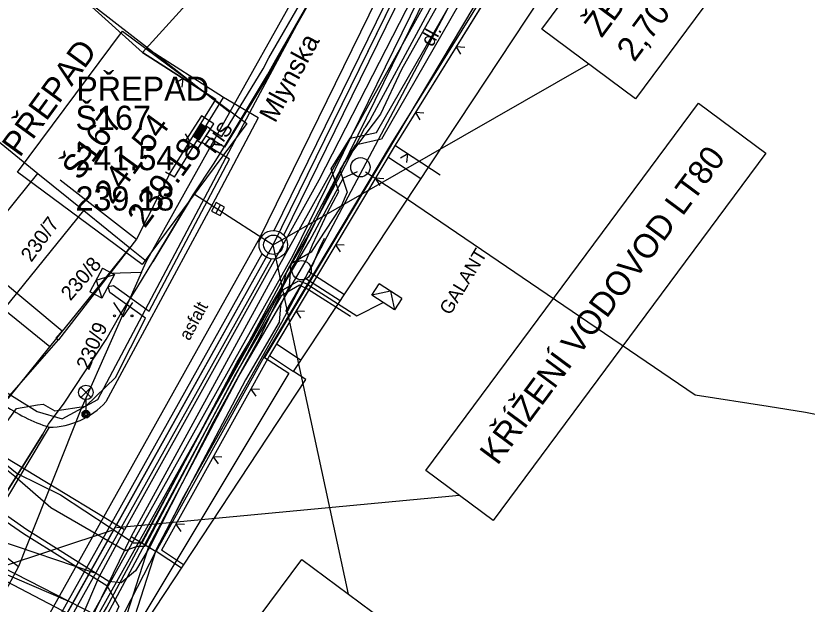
# Model space of a CAD drawing. Extents: x -601580 to 4, y -1204314 to 4.
# Drawn here: x -600401.36 to -600360.41, y -1203807.96 to -1203777.51 of the extents above; entities that cross this region are included whole.
import ezdxf

# ---------------------------------------------------------------- set-up
doc = ezdxf.new("R2010")
doc.units = 0
for name, color, linetype in [('00-EON NN', 7, 'Continuous'), ('00-EON VN', 7, 'Continuous'), ('00-KN-HRANICE PARCEL', 7, 'Continuous'), ('00-KN-PARC. CISLA', 7, 'Continuous'), ('00-KN-VNITRNI KRESBA', 7, 'Continuous'), ('00-POLOHOPIS', 7, 'Continuous'), ('00-SITE KOM. KABEL', 7, 'Continuous'), ('00-VAK-KANAL-POTRUBI', 7, 'Continuous'), ('00-VAK-VODA-RAD IGIS', 7, 'Continuous'), ('00-VODOVOD STAVAJICI', 7, 'Continuous'), ('11-REKONSTRUKCE  VYKOP', 7, 'Continuous'), ('11-REKONSTRUKCE KANALIZACE', 7, 'Continuous'), ('11-REKONSTRUKCE KANALIZACE OSA', 7, 'Continuous'), ('11-REKONSTRUKCE KANALIZACE POPIS', 7, 'Continuous'), ('11-REKONSTRUKCE VODOVOD', 7, 'Continuous'), ('11-VAK-KANAL PUVODNI', 7, 'Continuous'), ('Vrstva 26', 7, 'Continuous'), ('Vrstva 27', 7, 'Continuous'), ('Vrstva 28', 7, 'Continuous'), ('Vrstva 33', 7, 'Continuous'), ('Vrstva 36', 7, 'Continuous'), ('Vrstva 40', 7, 'Continuous'), ('Vrstva 8', 7, 'Continuous'), ('Vrstva 9', 7, 'Continuous')]:
    doc.layers.add(name, color=color, linetype=linetype)

# ---------------------------------------------------------------- blocks, each defined once
blk = doc.blocks.new('6.20D_100')
at = {"layer": 'Vrstva 28'}
blk.add_circle((0, 0), 0.5, dxfattribs=at)
blk = doc.blocks.new('6.20D_102')
at = {"layer": 'Vrstva 28'}
blk.add_circle((0, 0), 0.5, dxfattribs=at)
blk = doc.blocks.new('6.20_170')
at = {"layer": 'Vrstva 27'}
blk.add_circle((0, 0), 0.5, dxfattribs=at)
blk = doc.blocks.new('6.560_936')
at = {"layer": 'Vrstva 33'}
for p, q in [((-0.265, 0.86), (0.265, 1.39)), ((-0.265, 1.39), (0.265, 0.86)), ((0, 0.75), (0, 0))]:
    blk.add_line(p, q, dxfattribs=at)
for centre, radius in [((0, 1.125), 0.375), ((0, 0), 0.2), ((0, 0), 0.145), ((0, 0), 0.0876)]:
    blk.add_circle(centre, radius, dxfattribs=at)
blk = doc.blocks.new('6.30_302')
at = {"layer": 'Vrstva 27'}
blk.add_line((-0.25, 0), (0.25, 0), dxfattribs=at)
blk.add_lwpolyline([(-0.25, -0.25), (0.25, -0.25), (0.25, 0.25), (-0.25, 0.25)], close=True, dxfattribs=at)
blk = doc.blocks.new('DL_44')
at = {"layer": 'Vrstva 40'}
blk.add_text('dl.', height=0.75, rotation=0, dxfattribs=at).set_placement((-0.174, -0.375))
blk = doc.blocks.new('VSTUP_62')
at = {"layer": 'Vrstva 8'}
blk.add_line((0, 0.25), (0, 0), dxfattribs=at)
blk = doc.blocks.new('3.14_542')
at = {"layer": 'Vrstva 36'}
blk.add_lwpolyline([(-0.5, 0.75), (0, 0), (0.5, 0.75)], dxfattribs=at)
for centre in [(-0.45, 0.05), (0.449, 0.05)]:
    blk.add_circle(centre, 0.05, dxfattribs=at)
blk = doc.blocks.new('NN630')
at = {"layer": 'Vrstva 9'}
for points in [[(-3, -700), (-703, 0)], [(-703, -700), (-703, 0), (697, 0), (697, -700)], [(-3, -700), (697, 0)], [(-703, -700), (697, -700)]]:
    blk.add_lwpolyline(points, dxfattribs=at)
blk = doc.blocks.new('NN620')
at = {"layer": 'Vrstva 8'}
for points in [[(752, 4), (-748, 4)], [(-748, 4), (-748, -746)], [(752, -746), (752, 4)], [(368, -180), (-376, -180)], [(-376, -180), (-376, -558)], [(321, -227), (-329, -227)], [(-329, -227), (-329, -510)], [(274, -274), (-281, -274)], [(-281, -274), (-281, -463)], [(227, -321), (-234, -321)], [(-234, -321), (-234, -416)], [(-193, -369), (185, -369)], [(227, -416), (227, -321)], [(274, -463), (274, -274)], [(321, -510), (321, -227)], [(368, -558), (368, -180)], [(-748, -746), (752, -746)], [(-376, -558), (368, -558)], [(-329, -510), (321, -510)], [(-281, -463), (274, -463)], [(-234, -416), (227, -416)]]:
    blk.add_lwpolyline(points, dxfattribs=at)

msp = doc.modelspace()

# ---------------------------------------------------------------- linework, layer by layer
at = {"layer": '00-EON NN'}
for points in [[(-600365.605, -1203756.969), (-600366.826, -1203756.134), (-600369.718, -1203760.128), (-600370.812, -1203761.945), (-600375.9, -1203758.698), (-600376.384, -1203759.407), (-600378.208, -1203762.393), (-600379.783, -1203765.558), (-600381.32, -1203768.411), (-600383.328, -1203772.286), (-600383.91, -1203772.46), (-600385.267, -1203774.889), (-600385.915, -1203776.018), (-600386.125, -1203776.749), (-600387.914, -1203779.875), (-600388.206, -1203780.448), (-600390.566, -1203784.297), (-600391.528, -1203783.719)], [(-600396.566, -1203811.464), (-600394.475, -1203804.982), (-600389.826, -1203796.153), (-600386.328, -1203790.172), (-600386.008, -1203789.36), (-600385.238, -1203787.701), (-600384.644, -1203786.602), (-600385.039, -1203785.428), (-600384.051, -1203783.847), (-600382.7, -1203783.539), (-600377.4, -1203774.316), (-600375.451, -1203770.681), (-600374.755, -1203769.885), (-600372.562, -1203765.52), (-600371.908, -1203764.815), (-600370.453, -1203762.124), (-600369.384, -1203760.349), (-600366.73, -1203756.684), (-600365.831, -1203757.299)], [(-600366.057, -1203757.629), (-600366.635, -1203757.234), (-600369.05, -1203760.57), (-600370.11, -1203762.33), (-600371.58, -1203765.05), (-600372.23, -1203765.75), (-600374.42, -1203770.11), (-600375.12, -1203770.91), (-600377.05, -1203774.51), (-600382.44, -1203783.89), (-600383.8, -1203784.2), (-600384.6, -1203785.48), (-600384.21, -1203786.64), (-600384.56, -1203787.45)], [(-600391.313, -1203783.382), (-600390.699, -1203783.751), (-600388.555, -1203780.252), (-600388.266, -1203779.685), (-600386.496, -1203776.592)], [(-600400.24, -1203797.65), (-600399.941, -1203797.617), (-600399.352, -1203797.949), (-600397.738, -1203797.719), (-600396.211, -1203796.23), (-600394.651, -1203793.15), (-600396.497, -1203791.825), (-600396.59, -1203791.512), (-600396.309, -1203791.467), (-600394.464, -1203792.79), (-600390.296, -1203784.923), (-600391.743, -1203784.057)], [(-600383.271, -1203785.587), (-600381.086, -1203786.989), (-600366.199, -1203797.134), (-600362.424, -1203797.718)], [(-600387.66, -1203792.52), (-600387.2, -1203791.48), (-600387.12, -1203790.33), (-600386.05, -1203789.7), (-600384.56, -1203787.45)], [(-600385.4, -1203789.037), (-600385.66, -1203789.56), (-600385.991, -1203790.387), (-600386.196, -1203790.743), (-600384.353, -1203791.926)], [(-600384.574, -1203792.259), (-600386.399, -1203791.088), (-600387.408, -1203792.812)], [(-600403.149, -1203801.285), (-600402.725, -1203800.178), (-600402.608, -1203800.147), (-600401.288, -1203801.205), (-600399.047, -1203802.31), (-600395.275, -1203804.79), (-600394.82, -1203804.778), (-600389.904, -1203795.433), (-600387.75, -1203791.819), (-600386.729, -1203791.217), (-600386.332, -1203791.369), (-600383.72, -1203793.044)], [(-600384.047, -1203793.073), (-600386.264, -1203791.65), (-600386.685, -1203791.444), (-600387.637, -1203792), (-600390.001, -1203796.056), (-600394.66, -1203804.904), (-600394.683, -1203804.974), (-600395.107, -1203804.985), (-600395.704, -1203805.197), (-600399.553, -1203802.98), (-600401.42, -1203801.357), (-600402.553, -1203800.449), (-600402.658, -1203800.481), (-600402.971, -1203801.375)], [(-600383.72, -1203793.044), (-600382.359, -1203792.342)], [(-600387.66, -1203792.52), (-600387.733, -1203793.368), (-600389.475, -1203796.346), (-600394.105, -1203805.138), (-600396.194, -1203811.615), (-600397.272, -1203813.801), (-600398.787, -1203816.672), (-600399.352, -1203818.173), (-600399.464, -1203819.884), (-600400.086, -1203820.866), (-600400.78, -1203820.77)], [(-600406.49, -1203804.72), (-600406.292, -1203804.867), (-600404.952, -1203804.692), (-600402.823, -1203799.9), (-600401.32, -1203797.827), (-600400.24, -1203797.65)], [(-600362.425, -1203797.719), (-600360.488, -1203798.019), (-600351.27, -1203799.91), (-600345.028, -1203802.121), (-600342.09, -1203803.226), (-600335.821, -1203805.156), (-600332.397, -1203806.548), (-600330.255, -1203807.539), (-600327.616, -1203807.874), (-600326.404, -1203807.79)]]:
    msp.add_lwpolyline(points, dxfattribs=at)
at = {"layer": '00-EON VN'}
for points in [[(-600352.702, -1203647.788), (-600344.954, -1203653.759), (-600330.827, -1203664.425), (-600321.645, -1203670.963), (-600317.713, -1203673.458), (-600315.791, -1203674.896), (-600315.293, -1203675.777), (-600315.944, -1203682.246), (-600316.226, -1203683.581), (-600322.501, -1203693.042), (-600331.079, -1203704.985), (-600348.911, -1203730.288), (-600354.208, -1203737.743), (-600361.516, -1203748.136), (-600365.138, -1203753.003), (-600368.824, -1203758.254), (-600375.091, -1203769.039), (-600381.398, -1203780.278), (-600382.49, -1203782.6), (-600383.25, -1203783.59)], [(-600337.327, -1203713.329), (-600344.497, -1203723.269), (-600345.047, -1203724.049), (-600345.487, -1203724.709), (-600351.367, -1203733.129), (-600357.517, -1203741.909), (-600357.997, -1203742.909), (-600358.977, -1203744.679), (-600366.777, -1203754.899), (-600370.767, -1203760.329), (-600373.807, -1203765.959), (-600375.887, -1203769.949), (-600376.667, -1203771.279), (-600377.557, -1203772.739), (-600383.047, -1203782.909), (-600383.307, -1203783.299)], [(-600383.25, -1203783.59), (-600384.36, -1203785.06), (-600387.363, -1203790.788), (-600387.636, -1203791.819), (-600388.781, -1203794.246), (-600391.141, -1203798.544), (-600394.408, -1203804.965), (-600395.164, -1203806.243), (-600395.912, -1203806.852), (-600396.541, -1203806.795), (-600400.796, -1203804.12), (-600404.813, -1203801.302), (-600410.985, -1203796.316), (-600416.678, -1203792.351), (-600424.36, -1203787.555), (-600438.08, -1203778.28), (-600442.027, -1203775.462), (-600444.357, -1203773.807), (-600448.151, -1203771.631), (-600451.152, -1203771.298), (-600454.57, -1203770.237), (-600456.457, -1203769.325), (-600457.482, -1203769.405), (-600459.327, -1203769.119)], [(-600420.98, -1203819.53), (-600420.864, -1203820.446), (-600419.462, -1203821.043), (-600418.93, -1203821.127), (-600418.441, -1203820.946), (-600406.264, -1203805.356), (-600404.84, -1203805.169), (-600403.741, -1203805.313), (-600402.12, -1203806.02), (-600397.21, -1203808.53), (-600396.959, -1203808.655), (-600396.658, -1203808.122), (-600387.498, -1203791.032), (-600386.327, -1203789.041), (-600384.551, -1203785.743), (-600383.307, -1203783.299)], [(-600421.95, -1203818.81), (-600422.25, -1203819.38), (-600420.889, -1203820.652), (-600419.518, -1203821.237), (-600418.91, -1203821.333), (-600418.319, -1203821.114), (-600406.156, -1203805.544), (-600404.84, -1203805.371), (-600403.799, -1203805.507), (-600403.392, -1203805.701), (-600402.25, -1203806.58), (-600397.51, -1203809.05), (-600396.827, -1203808.831), (-600396.482, -1203808.218), (-600387.322, -1203791.128), (-600386.153, -1203789.139), (-600384.409, -1203785.897), (-600383.678, -1203785.564)], [(-600404.69, -1203803.4), (-600403.793, -1203802.354), (-600400.965, -1203804.307), (-600396.659, -1203806.996), (-600396.026, -1203808.089), (-600397.926, -1203812.215), (-600401.515, -1203819.485), (-600403.526, -1203823.769), (-600404.68, -1203825.69), (-600408.835, -1203831.858), (-600411.506, -1203835.68), (-600414.412, -1203839.145), (-600422.594, -1203849.646), (-600426.194, -1203853.932), (-600430.114, -1203859.273), (-600431.226, -1203862.375), (-600431.964, -1203864.361), (-600433.679, -1203869.626), (-600433.941, -1203870.22), (-600433.675, -1203870.696)]]:
    msp.add_lwpolyline(points, dxfattribs=at)
at = {"layer": '00-KN-HRANICE PARCEL'}
for p, q in [((-600377.26, -1203773.81), (-600387.62, -1203793.38)), ((-600390.29, -1203782.49), (-600386.11, -1203775.02)), ((-600394.6, -1203790.2), (-600390.29, -1203782.49)), ((-600402.61, -1203783.73), (-600400.23, -1203785.66)), ((-600400.23, -1203785.66), (-600397.84, -1203787.58)), ((-600397.84, -1203787.58), (-600395.46, -1203789.51)), ((-600396.51, -1203790.82), (-600395.46, -1203789.51)), ((-600395.46, -1203789.51), (-600394.6, -1203790.2)), ((-600394.85, -1203790.77), (-600394.6, -1203790.2)), ((-600396.51, -1203790.82), (-600394.85, -1203790.77)), ((-600404.69, -1203803.33), (-600401.22, -1203806.01))]:
    msp.add_line(p, q, dxfattribs=at)
for points in [[(-600365.51, -1203764.14), (-600365.59, -1203764.27), (-600372.48, -1203775.67), (-600372.88, -1203775.44), (-600375.75, -1203773.79), (-600375.95, -1203774.15), (-600388.5, -1203795.19), (-600387.24, -1203796.01), (-600396.5, -1203811.44)], [(-600409.58, -1203766.13), (-600400.98, -1203774.14), (-600394.45, -1203779.24), (-600390.29, -1203782.49)], [(-600406.51, -1203793.44), (-600404.37, -1203790.79), (-600400.23, -1203785.66)], [(-600404.13, -1203795.36), (-600401.99, -1203792.71), (-600397.84, -1203787.58)], [(-600404.13, -1203795.36), (-600401.74, -1203797.29), (-600399.6, -1203794.64), (-600396.51, -1203790.82)], [(-600394.85, -1203790.77), (-600398, -1203797.88), (-600401.22, -1203806.01)], [(-600387.62, -1203793.38), (-600388.6, -1203795.13), (-600392.68, -1203802.4), (-600394.12, -1203805.21), (-600403.46, -1203823.38), (-600402.49, -1203824.69)], [(-600401.22, -1203806.01), (-600410.36, -1203823.08), (-600410.94, -1203822.62), (-600423.34, -1203839.86), (-600431.61, -1203849.11)]]:
    msp.add_lwpolyline(points, dxfattribs=at)
at = {"layer": '00-KN-VNITRNI KRESBA'}
msp.add_line((-600399.6, -1203794.64), (-600401.99, -1203792.71), dxfattribs=at)
at = {"layer": '00-POLOHOPIS'}
for p, q in [((-600376.877, -1203770.943), (-600387.897, -1203790.705)), ((-600375.588, -1203773.912), (-600381.912, -1203784.105)), ((-600375.413, -1203774.009), (-600381.736, -1203784.201)), ((-600386.984, -1203795.914), (-600373.343, -1203775.255)), ((-600391.688, -1203775.955), (-600394.808, -1203779.403)), ((-600398.513, -1203776.045), (-600394.805, -1203779.4)), ((-600390.609, -1203781.742), (-600394.604, -1203779.178)), ((-600394.808, -1203779.403), (-600391.019, -1203781.835)), ((-600391.019, -1203781.835), (-600394.805, -1203779.4)), ((-600393.401, -1203785.7), (-600391.019, -1203781.835)), ((-600393.146, -1203785.858), (-600390.609, -1203781.742)), ((-600388.817, -1203782.795), (-600390.609, -1203781.742)), ((-600388.817, -1203782.795), (-600391.053, -1203787.004)), ((-600391.513, -1203783.209), (-600391.293, -1203783.35)), ((-600391.293, -1203783.35), (-600391.764, -1203784.085)), ((-600391.971, -1203783.952), (-600391.764, -1203784.085)), ((-600381.912, -1203784.105), (-600388.399, -1203794.971)), ((-600381.736, -1203784.201), (-600388.232, -1203795.081)), ((-600379.401, -1203785.758), (-600381.745, -1203784.215)), ((-600380.397, -1203785.939), (-600382.103, -1203784.816)), ((-600393.401, -1203785.7), (-600395.112, -1203789.063)), ((-600393.401, -1203785.7), (-600395.112, -1203789.063)), ((-600393.146, -1203785.858), (-600393.401, -1203785.7)), ((-600399.064, -1203786), (-600395.112, -1203789.063)), ((-600391.053, -1203787.004), (-600396.703, -1203797.496)), ((-600395.112, -1203789.063), (-600399.16, -1203794.286)), ((-600403.655, -1203789.905), (-600398.966, -1203793.804)), ((-600387.897, -1203790.705), (-600395.401, -1203804.458)), ((-600398.966, -1203793.804), (-600399.286, -1203794.188)), ((-600402.056, -1203797.586), (-600399.16, -1203794.286)), ((-600399.286, -1203794.188), (-600399.16, -1203794.286)), ((-600387.872, -1203794.48), (-600386.598, -1203795.329)), ((-600394.091, -1203805.239), (-600388.399, -1203794.971)), ((-600388.232, -1203795.081), (-600393.826, -1203805.173)), ((-600388.233, -1203795.082), (-600386.984, -1203795.914)), ((-600386.359, -1203796.325), (-600386.984, -1203795.914)), ((-600396.227, -1203811.316), (-600386.359, -1203796.325)), ((-600399.639, -1203798.807), (-600402.049, -1203802.841)), ((-600395.401, -1203804.458), (-600402.468, -1203818.983)), ((-600395.401, -1203804.458), (-600394.091, -1203805.239)), ((-600392.789, -1203806.094), (-600394.091, -1203805.239)), ((-600392.679, -1203805.926), (-600393.826, -1203805.173))]:
    msp.add_line(p, q, dxfattribs=at)
for points in [[(-600375.413, -1203774.009), (-600381.736, -1203784.201)], [(-600378.131, -1203779.148), (-600378.576, -1203779.108), (-600378.342, -1203779.488)], [(-600391.019, -1203781.835), (-600394.805, -1203779.4)], [(-600392.749, -1203781.198), (-600392.701, -1203780.753), (-600393.086, -1203780.981)], [(-600393.401, -1203785.7), (-600391.019, -1203781.835)], [(-600380.239, -1203782.547), (-600380.685, -1203782.507), (-600380.45, -1203782.887)], [(-600392.797, -1203783.958), (-600392.352, -1203783.997), (-600392.587, -1203783.617)], [(-600381.736, -1203784.201), (-600387.872, -1203794.48)], [(-600380.012, -1203785.356), (-600381.745, -1203784.215)], [(-600381.124, -1203785.102), (-600381.072, -1203784.658), (-600381.459, -1203784.882)], [(-600382.315, -1203785.952), (-600382.761, -1203785.918), (-600382.52, -1203786.295)], [(-600384.366, -1203789.386), (-600384.812, -1203789.353), (-600384.571, -1203789.729)], [(-600386.416, -1203792.82), (-600386.862, -1203792.787), (-600386.621, -1203793.164)], [(-600388.233, -1203795.082), (-600393.826, -1203805.173)], [(-600388.755, -1203796.849), (-600389.202, -1203796.83), (-600388.949, -1203797.199)], [(-600390.694, -1203800.348), (-600391.141, -1203800.329), (-600390.888, -1203800.698)], [(-600392.633, -1203803.846), (-600393.08, -1203803.827), (-600392.827, -1203804.196)]]:
    msp.add_lwpolyline(points, dxfattribs=at)
for centre, radius, start, end in [((-600396.79, -1203790.165), 9.1, 234.6416, 251.7551), ((-600399.729, -1203794.661), 4.147, 271.2499, 316.8741)]:
    msp.add_arc(centre, radius, start, end, dxfattribs=at)
at = {"layer": '00-SITE KOM. KABEL'}
for points in [[(-600448.32, -1203764.77), (-600445.41, -1203766.9), (-600434.97, -1203774.92), (-600422.32, -1203783.12), (-600413.93, -1203789.04), (-600405.18, -1203794.93), (-600400.25, -1203797.98), (-600398.96, -1203798.36), (-600397.12, -1203797.36), (-600388.96, -1203781.95), (-600378.33, -1203762.13), (-600375.93, -1203758.23), (-600373.1, -1203754.01), (-600370.24, -1203749.96), (-600363.35, -1203740.04), (-600357.38, -1203731.69), (-600349.33, -1203720.15), (-600345.8, -1203715.19), (-600340.07, -1203706.96), (-600329.02, -1203689.27)], [(-600396.69, -1203794.26), (-600395.96, -1203792.99), (-600395.05, -1203791.52), (-600394.27, -1203790.24), (-600392.18, -1203786.77), (-600391.09, -1203785.14), (-600390.52, -1203784.22), (-600388.33, -1203780.56), (-600387.91, -1203779.78), (-600386.07, -1203776.57), (-600385.86, -1203775.96), (-600385.78, -1203775.65), (-600383.64, -1203771.99)], [(-600442.82, -1203775.66), (-600440.03, -1203777), (-600438.99, -1203777.73), (-600437.41, -1203778.55), (-600435.55, -1203780.1), (-600432.05, -1203782.55), (-600431.66, -1203783.05), (-600430.13, -1203783.84), (-600423.55, -1203788.15), (-600421.65, -1203789.14), (-600419.22, -1203791.48), (-600415.42, -1203794.24), (-600411.35, -1203796.43), (-600409.03, -1203799.16), (-600406.99, -1203801.12), (-600403.81, -1203803.37), (-600403.06, -1203804), (-600402.61, -1203803.36), (-600399.96, -1203799.16), (-600399.68, -1203798.65), (-600398.86, -1203797.55), (-600396.69, -1203794.26)], [(-600387.91, -1203779.78), (-600386.07, -1203776.57)], [(-600390.52, -1203784.22), (-600388.33, -1203780.56)], [(-600392.18, -1203786.77), (-600394.27, -1203790.24)], [(-600395.96, -1203792.99), (-600395.05, -1203791.52)], [(-600399.68, -1203798.65), (-600398.86, -1203797.55)], [(-600399.96, -1203799.16), (-600402.61, -1203803.36)]]:
    msp.add_lwpolyline(points, dxfattribs=at)
at = {"layer": '00-VAK-KANAL-POTRUBI'}
msp.add_circle((-600388.037, -1203789.358), 0.5, dxfattribs=at)
at = {"layer": '00-VAK-VODA-RAD IGIS'}
msp.add_lwpolyline([(-600395.742, -1203804.116), (-600404.972, -1203798.52), (-600440.983, -1203772.83), (-600444.948, -1203770.012)], dxfattribs=at)
at = {"layer": '00-VODOVOD STAVAJICI'}
for points in [[(-600330.382, -1203700.926), (-600340.064, -1203714.494), (-600360.044, -1203742.638), (-600371.815, -1203758.94), (-600385.686, -1203786.009), (-600395.742, -1203804.116)], [(-600423.358, -1203851.751), (-600404.489, -1203823.911), (-600397.059, -1203806.587), (-600395.742, -1203804.116)]]:
    msp.add_lwpolyline(points, dxfattribs=at)
at = {"layer": '11-REKONSTRUKCE  VYKOP'}
for points in [[(-600436.811, -1203861.357), (-600431.759, -1203853.436), (-600411.329, -1203829.396), (-600388.728, -1203788.996), (-600371.322, -1203753.479), (-600337.185, -1203705.715)], [(-600426.231, -1203850.359), (-600409.497, -1203830.669), (-600386.761, -1203790.027), (-600369.409, -1203754.621), (-600336.076, -1203707.982)]]:
    msp.add_lwpolyline(points, dxfattribs=at)
at = {"layer": '11-REKONSTRUKCE KANALIZACE'}
for points in [[(-600387.987, -1203788.62), (-600371.203, -1203754.372)], [(-600387.484, -1203788.866), (-600370.7, -1203754.618)], [(-600410.595, -1203829.109), (-600388.616, -1203789.819)], [(-600410.106, -1203829.382), (-600388.127, -1203790.092)]]:
    msp.add_lwpolyline(points, dxfattribs=at)
for radius in [0.74, 0.5, 0.5]:
    msp.add_circle((-600388.037, -1203789.358), radius, dxfattribs=at)
at = {"layer": '11-REKONSTRUKCE KANALIZACE OSA'}
msp.add_lwpolyline([(-600436.153, -1203861.776), (-600431.13, -1203853.9), (-600410.685, -1203829.843), (-600388.037, -1203789.358), (-600370.65, -1203753.88), (-600337.248, -1203707.145)], dxfattribs=at)
at = {"layer": '11-REKONSTRUKCE KANALIZACE POPIS'}
for p, q in [((-600392.117, -1203786.731), (-600388.037, -1203789.358)), ((-600384.145, -1203807.439), (-600388.037, -1203789.358)), ((-600420.256, -1203798.547), (-600397.33, -1203806.319)), ((-600420.256, -1203798.547), (-600398.666, -1203807.785)), ((-600378.398, -1203802.336), (-600396.157, -1203804.008)), ((-600424.801, -1203813.571), (-600396.37, -1203804.129))]:
    msp.add_line(p, q, dxfattribs=at)
for points in [[(-600374.14, -1203778.203), (-600365.32, -1203766.32), (-600360.475, -1203769.915), (-600369.296, -1203781.798)], [(-600374.14, -1203778.203), (-600365.32, -1203766.32), (-600360.475, -1203769.915), (-600369.296, -1203781.798)], [(-600401.269, -1203785.607), (-600395.843, -1203778.296), (-600389.404, -1203783.075), (-600394.831, -1203790.386)], [(-600401.269, -1203785.607), (-600395.843, -1203778.296), (-600389.404, -1203783.075), (-600394.831, -1203790.386)], [(-600380.139, -1203801.044), (-600366.027, -1203782.032), (-600362.546, -1203784.616), (-600376.658, -1203803.628)], [(-600395.388, -1203817.524), (-600386.567, -1203805.641), (-600381.723, -1203809.237), (-600390.543, -1203821.12)], [(-600395.388, -1203817.524), (-600386.567, -1203805.641), (-600381.723, -1203809.237), (-600390.543, -1203821.12)]]:
    msp.add_lwpolyline(points, close=True, dxfattribs=at)
msp.add_lwpolyline([(-600388.037, -1203789.358), (-600371.718, -1203780.001)], dxfattribs=at)
at = {"layer": '11-REKONSTRUKCE VODOVOD'}
msp.add_lwpolyline([(-600425.926, -1203849.568), (-600409.728, -1203830.508), (-600387.009, -1203789.897), (-600369.651, -1203754.477), (-600336.304, -1203707.82)], dxfattribs=at)
at = {"layer": '11-VAK-KANAL PUVODNI'}
for p, q in [((-600388.037, -1203789.358), (-600370.65, -1203753.88)), ((-600410.685, -1203829.843), (-600388.037, -1203789.358))]:
    msp.add_line(p, q, dxfattribs=at)
msp.add_lwpolyline([(-600436.153, -1203861.776), (-600431.13, -1203853.9), (-600410.685, -1203829.843), (-600388.037, -1203789.358), (-600370.65, -1203753.88), (-600337.248, -1203707.145)], dxfattribs=at)

# ---------------------------------------------------------------- block references
at = {"layer": '00-POLOHOPIS'}
for name, p, xscale, yscale, rotation in [('DL_44', (-600380.052, -1203778.825), 1.00000172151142, 1.00000172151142, 60.854410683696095), ('6.20D_102', (-600383.529, -1203785.348), 1.00000039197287, 1.00000039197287, 54.838758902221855), ('VSTUP_62', (-600393.401, -1203785.7), 0.99999919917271, 0.99999919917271, 63.0342730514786), ('6.30_302', (-600390.894, -1203787.51), 1.00000023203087, 1.00000023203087, 62.02087904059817), ('6.20D_100', (-600386.571, -1203790.677), 1.00000039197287, 1.00000039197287, 54.838758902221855)]:
    msp.add_blockref(name, p, dxfattribs=dict(at, xscale=xscale, yscale=yscale, rotation=rotation))
at = {"layer": '00-POLOHOPIS', "rotation": 90}
msp.add_blockref('6.20_170', (-600388.037, -1203789.358), dxfattribs=at)
at = {"layer": '00-POLOHOPIS'}
for name, p in [('3.14_542', (-600395.8, -1203793.088)), ('6.560_936', (-600397.737, -1203798.124))]:
    msp.add_blockref(name, p, dxfattribs=at)
at = {"layer": 'Vrstva 26', "yscale": 0.0010000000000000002}
for name, p, xscale, rotation in [('NN620', (-600391.529, -1203783.718), 0.0010000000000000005, -122.6524111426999), ('NN630', (-600396.59, -1203791.512), 0.001, -117.91576108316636), ('NN630', (-600382.359, -1203792.342), 0.001, 146.8852666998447)]:
    msp.add_blockref(name, p, dxfattribs=dict(at, xscale=xscale, rotation=rotation))

# ---------------------------------------------------------------- texts
at = {"layer": '00-KN-PARC. CISLA'}
for s, rotation, p in [('230/7', 54, (-600400.56, -1203790.297)), ('230/8', 49, (-600398.536, -1203792.294)), ('230/9', 67, (-600397.579, -1203795.886))]:
    msp.add_text(s, height=0.75, rotation=rotation, dxfattribs=at).set_placement(p)
at = {"layer": '00-POLOHOPIS'}
for s, height, rotation, p in [('Mlynska', 1, 61.6734, (-600387.94, -1203783.097)), ('RIS', 0.75, 53.7241, (-600391.075, -1203784.694)), ('GALANT', 0.7, 58.9636, (-600378.883, -1203793.041)), (' asfalt', 0.65, 61.6973, (-600392.496, -1203794.573))]:
    msp.add_text(s, height=height, rotation=rotation, dxfattribs=at).set_placement(p)
at = {"layer": '11-REKONSTRUKCE KANALIZACE POPIS'}
for s, rotation, p in [('2,70% - 39,51m', 53.4147, (-600369.357, -1203779.942)), ('ŽB 400 ', 53.4147, (-600371.046, -1203778.688)), ('PŘEPAD', 53.9017, (-600401.159, -1203784.877)), ('Š167', 53.9017, (-600398.059, -1203786.083)), ('241.54', 53.9017, (-600396.372, -1203787.313)), ('239.18', 53.9017, (-600394.685, -1203788.544)), ('KŘÍŽENÍ VODOVOD LT80', 53.4147, (-600376.436, -1203800.819))]:
    msp.add_text(s, height=1.25, rotation=rotation, dxfattribs=at).set_placement(p)
at = {"layer": '11-VAK-KANAL PUVODNI'}
for s, p in [('PŘEPAD', (-600398.236, -1203781.905)), ('Š167', (-600398.274, -1203783.41)), ('241.54', (-600398.274, -1203785.498)), ('239.18', (-600398.274, -1203787.586))]:
    msp.add_text(s, height=1.25, dxfattribs=at).set_placement(p)

doc.saveas('drawing.dxf')
